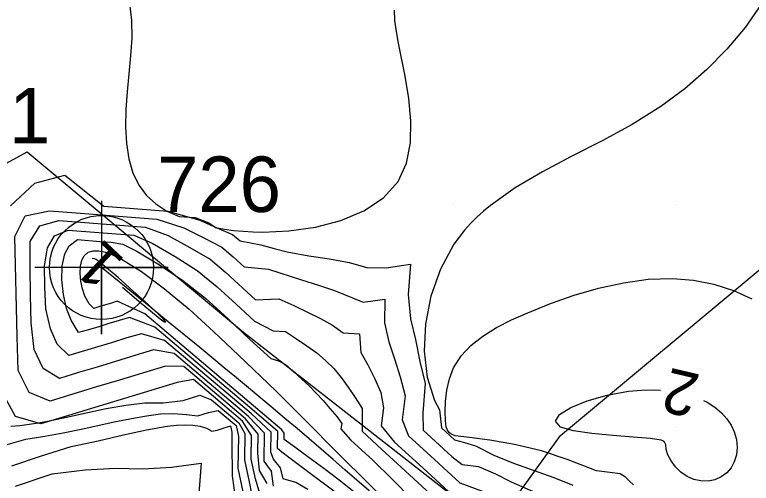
# Model space of a CAD drawing. Extents: x 2602990 to 2605851, y 618069 to 619180.
# Drawn here: x 2603770.24 to 2603803.4, y 618467.47 to 618488.57 of the extents above; entities that cross this region are included whole.
import ezdxf

# ---------------------------------------------------------------- set-up
doc = ezdxf.new("R2010")
doc.units = 0
for name, color, linetype in [('DTM Contours Major', 7, 'Continuous'), ('DTM Contours Minor', 7, 'Continuous'), ('DTM Contours Minor Text', 7, 'Continuous'), ('Exist DTM Breakline', 7, 'Continuous'), ('Exist DTM Breakline Cogo Number', 7, 'Continuous'), ('Exist DTM Breakline Cogo Point CELL', 7, 'Continuous'), ('Exist DTM Crownline', 7, 'Continuous'), ('Exist DTM QL2 LIDAR Elevation Point', 7, 'Continuous'), ('Exist Roads EOP', 7, 'Continuous'), ('PH Exist DTM Obscure Area', 7, 'Continuous')]:
    doc.layers.add(name, color=color, linetype=linetype)

# ---------------------------------------------------------------- blocks, each defined once
blk = doc.blocks.new('EXIST DTM BREAKLINE COGO POINT')
at = {"layer": 'Exist DTM Breakline Cogo Point CELL'}
blk.add_lwpolyline([(0, 0.06), (0, -0.06), (0, 0), (0.06, 0), (-0.06, 0)], dxfattribs=at)
blk.add_circle((0, 0), 0.04688, dxfattribs=at)

msp = doc.modelspace()

# ---------------------------------------------------------------- linework, layer by layer
at = {"layer": 'DTM Contours Major'}
for points in [[(2603775.404, 618489.088), (2603775.499, 618488.308), (2603775.508, 618487.514), (2603775.46, 618486.71), (2603775.302, 618485.098), (2603775.248, 618484.298), (2603775.234, 618483.519), (2603775.274, 618482.774), (2603775.38, 618482.076), (2603775.565, 618481.437), (2603775.841, 618480.871), (2603776.18, 618480.427), (2603776.597, 618480.047), (2603777.085, 618479.727), (2603777.648, 618479.485), (2603778.362, 618479.431), (2603778.977, 618479.196), (2603779.28, 618478.983), (2603779.682, 618478.912), (2603780.096, 618478.856), (2603780.522, 618478.814), (2603780.96, 618478.787), (2603781.409, 618478.778), (2603782.585, 618478.831), (2603783.775, 618479.005), (2603784.92, 618479.306), (2603785.961, 618479.743), (2603786.84, 618480.325), (2603787.499, 618481.06), (2603787.877, 618481.882), (2603788.055, 618482.805), (2603788.077, 618483.791), (2603787.986, 618484.801), (2603787.823, 618485.798), (2603787.516, 618487.294), (2603787.42, 618487.814), (2603787.358, 618488.304), (2603787.343, 618488.766)], [(2603803.833, 618489.018), (2603803.117, 618487.998), (2603802.304, 618487.022), (2603801.397, 618486.096), (2603800.402, 618485.232), (2603799.324, 618484.436), (2603798.03, 618483.631), (2603796.682, 618482.893), (2603795.325, 618482.191), (2603794.006, 618481.492), (2603792.768, 618480.767), (2603791.656, 618479.982), (2603791.339, 618479.718), (2603791.04, 618479.444), (2603790.757, 618479.159), (2603790.492, 618478.862), (2603790.245, 618478.552), (2603790.015, 618478.229), (2603789.403, 618477.112), (2603788.973, 618475.9), (2603788.729, 618474.649), (2603788.674, 618473.412), (2603788.811, 618472.244), (2603789.143, 618471.198), (2603789.359, 618470.776), (2603789.447, 618469.971), (2603790.034, 618469.429), (2603790.487, 618469.308), (2603790.991, 618469.16), (2603791.805, 618468.738), (2603792.688, 618468.38), (2603794.504, 618467.735), (2603795.362, 618467.386)], [(2603770.063, 618470.04), (2603770.476, 618470.077), (2603770.89, 618470.129), (2603771.305, 618470.192), (2603771.724, 618470.267), (2603772.148, 618470.35), (2603772.579, 618470.442), (2603773.458, 618470.637), (2603774.351, 618470.828), (2603775.238, 618470.987), (2603776.102, 618471.085), (2603776.923, 618471.096), (2603777.817, 618471.201), (2603778.581, 618471.43), (2603779.094, 618471.231), (2603780.323, 618470.19), (2603780.606, 618469.717), (2603780.59, 618468.522), (2603780.792, 618467.531), (2603781, 618466.458)]]:
    msp.add_lwpolyline(points, dxfattribs=at)
at = {"layer": 'DTM Contours Minor'}
for points in [[(2603770.047, 618479.968), (2603771.143, 618480.989), (2603772.49, 618481.337), (2603774.248, 618479.947), (2603777.14, 618479.724), (2603778.574, 618479.313), (2603779.337, 618478.968), (2603780.042, 618478.672), (2603780.389, 618478.39), (2603781.323, 618478.211), (2603781.921, 618478.038), (2603782.506, 618477.897), (2603783.478, 618477.716), (2603784.418, 618477.568), (2603785.3, 618477.407), (2603786.099, 618477.186), (2603786.962, 618477.177), (2603788.058, 618477.328), (2603787.948, 618475.963), (2603788.055, 618474.876), (2603788.28, 618473.941), (2603788.483, 618472.952), (2603788.711, 618471.962), (2603788.614, 618470.644), (2603788.629, 618469.86), (2603789.921, 618468.674), (2603790.384, 618468.309), (2603791.121, 618468.217), (2603791.877, 618467.895), (2603792.593, 618467.538), (2603794.056, 618466.884)], [(2603770.71, 618479.518), (2603771.807, 618479.735), (2603773.009, 618479.639), (2603776.635, 618479.364), (2603777.858, 618478.969), (2603778.748, 618478.515), (2603779.565, 618478.105), (2603780.082, 618477.662), (2603780.568, 618477.212), (2603781.666, 618477.105), (2603783.15, 618476.622), (2603783.917, 618476.391), (2603784.639, 618476.156), (2603785.934, 618475.62), (2603786.901, 618475.765), (2603786.887, 618474.688), (2603787.075, 618473.835), (2603787.341, 618473.072), (2603787.596, 618472.264), (2603787.813, 618471.411), (2603787.677, 618470.322), (2603787.974, 618469.604), (2603789.135, 618468.534), (2603790.279, 618467.486), (2603791.66, 618466.976)], [(2603781.602, 618467.463), (2603781.256, 618468.041), (2603781.181, 618468.826), (2603781.194, 618469.678), (2603780.635, 618470.371), (2603777.852, 618472.725), (2603777.025, 618472.748), (2603774.964, 618472.118), (2603773.926, 618471.808), (2603771.836, 618471.166), (2603770.899, 618471.556), (2603770.394, 618472.553), (2603770.347, 618474.081), (2603770.244, 618478.582), (2603770.71, 618479.518)], [(2603771.373, 618479.067), (2603772.23, 618479.303), (2603776.124, 618479.002), (2603777.143, 618478.625), (2603778.127, 618478.083), (2603779.039, 618477.56), (2603779.749, 618476.961), (2603781.081, 618475.731), (2603782.134, 618475.775), (2603782.8, 618475.474), (2603783.424, 618475.18), (2603784.009, 618474.891), (2603784.548, 618474.585), (2603785.033, 618474.242), (2603785.76, 618474.205), (2603785.823, 618473.355), (2603786.141, 618472.802), (2603786.433, 618472.196), (2603786.724, 618471.554), (2603786.846, 618470.868), (2603786.742, 618470.049), (2603787.343, 618469.321), (2603788.787, 618467.994), (2603790.179, 618466.723)], [(2603781.894, 618467.34), (2603781.794, 618468.017), (2603781.469, 618468.457), (2603781.489, 618469.728), (2603780.769, 618470.48), (2603777.42, 618473.314), (2603776.486, 618473.478), (2603775.644, 618473.226), (2603773.952, 618472.703), (2603773.106, 618472.452), (2603772.258, 618472.193), (2603771.525, 618472.641), (2603771.124, 618473.494), (2603770.989, 618474.694), (2603770.957, 618475.939), (2603770.932, 618477.17), (2603770.941, 618478.359), (2603771.373, 618479.067)], [(2603772.036, 618478.617), (2603772.651, 618478.87), (2603775.609, 618478.643), (2603776.427, 618478.28), (2603777.469, 618477.678), (2603778.46, 618477.051), (2603779.356, 618476.318), (2603780.205, 618475.537), (2603781.037, 618474.762), (2603781.878, 618474.34), (2603782.427, 618474.308), (2603782.928, 618473.977), (2603783.398, 618473.657), (2603783.835, 618473.336), (2603784.237, 618473.001), (2603784.604, 618472.64), (2603784.944, 618472.235), (2603785.259, 618471.795), (2603785.565, 618471.325), (2603785.875, 618470.829), (2603785.884, 618470.375), (2603785.877, 618469.808), (2603786.772, 618468.988), (2603787.63, 618468.196), (2603790.825, 618465.272)], [(2603783.433, 618467.187), (2603782.903, 618467.51), (2603782.331, 618467.67), (2603782.2, 618468.158), (2603781.895, 618468.554), (2603781.771, 618468.863), (2603781.784, 618469.767), (2603780.899, 618470.593), (2603776.987, 618473.904), (2603775.944, 618474.205), (2603775.292, 618474.011), (2603774.638, 618473.807), (2603773.986, 618473.616), (2603772.682, 618473.215), (2603772.152, 618473.727), (2603771.851, 618474.424), (2603771.64, 618475.324), (2603771.603, 618476.294), (2603771.583, 618477.253), (2603771.719, 618478.074), (2603772.036, 618478.617)], [(2603772.699, 618478.167), (2603773.067, 618478.44), (2603774.078, 618478.362), (2603774.584, 618478.323), (2603775.107, 618478.241), (2603775.712, 618477.936), (2603776.758, 618477.31), (2603777.802, 618476.592), (2603778.828, 618475.802), (2603779.844, 618474.866), (2603780.827, 618473.95), (2603781.764, 618473.084), (2603782.112, 618472.975), (2603782.425, 618472.81), (2603782.799, 618472.487), (2603783.154, 618472.169), (2603783.492, 618471.853), (2603783.812, 618471.531), (2603784.126, 618471.192), (2603784.43, 618470.841), (2603784.734, 618470.479), (2603784.961, 618470.165), (2603784.929, 618469.919), (2603785.351, 618469.431), (2603786.359, 618468.51), (2603787.248, 618467.637), (2603788.103, 618466.775)], [(2603785.305, 618466.59), (2603783.658, 618467.824), (2603782.584, 618468.634), (2603782.267, 618468.876), (2603782.065, 618469.037), (2603782.079, 618469.803), (2603781.018, 618470.715), (2603776.551, 618474.496), (2603775.402, 618474.939), (2603774.943, 618474.795), (2603774.484, 618474.662), (2603774.025, 618474.518), (2603773.568, 618474.38), (2603773.115, 618474.259), (2603772.779, 618474.812), (2603772.572, 618475.337), (2603772.432, 618475.964), (2603772.366, 618476.626), (2603772.383, 618477.258), (2603772.491, 618477.793), (2603772.699, 618478.167)], [(2603786.038, 618466.659), (2603784.841, 618467.605), (2603784.158, 618468.129), (2603783.499, 618468.621), (2603782.856, 618469.087), (2603782.365, 618469.439), (2603782.371, 618469.731), (2603782.273, 618469.874), (2603776.103, 618475.098), (2603774.857, 618475.67), (2603774.595, 618475.583), (2603774.332, 618475.503), (2603774.07, 618475.432), (2603773.808, 618475.345), (2603773.587, 618475.554), (2603773.405, 618475.897), (2603773.292, 618476.219), (2603773.218, 618476.567), (2603773.186, 618476.915), (2603773.197, 618477.24), (2603773.255, 618477.515), (2603773.362, 618477.717)], [(2603773.362, 618477.717), (2603773.545, 618477.87), (2603773.77, 618477.942), (2603774.031, 618477.942), (2603774.326, 618477.878), (2603774.649, 618477.759), (2603774.996, 618477.591), (2603775.948, 618477.005), (2603776.99, 618476.224), (2603778.088, 618475.302), (2603779.209, 618474.291), (2603780.319, 618473.244), (2603781.99, 618471.624), (2603783.149, 618470.478), (2603784.938, 618468.672), (2603786.043, 618467.574), (2603787.202, 618466.439), (2603789.501, 618464.216), (2603791.859, 618461.943), (2603792.652, 618461.163), (2603792.903, 618460.901), (2603792.925, 618460.866), (2603792.872, 618460.902), (2603792.586, 618461.141)], [(2603776.985, 618474.74), (2603777.041, 618474.742), (2603776.757, 618475.035), (2603776.235, 618475.527), (2603775.58, 618476.122), (2603774.894, 618476.727), (2603774.28, 618477.247), (2603773.909, 618477.542), (2603773.84, 618477.581), (2603773.723, 618477.589)], [(2603789.659, 618469.988), (2603789.628, 618470.291), (2603789.615, 618470.691), (2603789.633, 618471.157), (2603789.695, 618471.662), (2603789.813, 618472.174), (2603790, 618472.665), (2603790.335, 618473.204), (2603790.777, 618473.678), (2603791.312, 618474.098), (2603791.927, 618474.476), (2603792.605, 618474.823), (2603793.334, 618475.148), (2603794.356, 618475.56), (2603795.424, 618475.936), (2603796.523, 618476.256), (2603797.639, 618476.501), (2603798.754, 618476.652), (2603799.854, 618476.689), (2603800.802, 618476.613), (2603801.719, 618476.434), (2603802.597, 618476.156), (2603803.428, 618475.78)], [(2603775.092, 618476.302), (2603775.195, 618476.212), (2603775.844, 618475.658), (2603776.443, 618475.156), (2603776.866, 618474.814), (2603776.985, 618474.74)], [(2603781.299, 618466.905), (2603781.084, 618467.672), (2603780.884, 618468.549), (2603780.898, 618469.613), (2603780.498, 618470.264), (2603778.284, 618472.138), (2603777.558, 618472.013), (2603772.661, 618470.527), (2603771.416, 618470.144), (2603770.272, 618470.471), (2603769.659, 618471.606)], [(2603799.34, 618469.412), (2603798.856, 618469.485), (2603798.085, 618469.55), (2603797.162, 618469.62), (2603796.221, 618469.709), (2603795.394, 618469.831), (2603794.816, 618470), (2603794.584, 618470.259), (2603794.763, 618470.564), (2603795.269, 618470.884), (2603796.013, 618471.187), (2603796.908, 618471.439), (2603797.869, 618471.609), (2603798.451, 618471.661), (2603799.019, 618471.67), (2603799.311, 618471.654)], [(2603801.244, 618471.197), (2603801.407, 618471.12), (2603801.757, 618470.898), (2603802.054, 618470.647), (2603802.3, 618470.375), (2603802.494, 618470.086), (2603802.634, 618469.785), (2603802.73, 618469.434), (2603802.759, 618469.086), (2603802.726, 618468.751), (2603802.634, 618468.441), (2603802.489, 618468.165), (2603802.293, 618467.934), (2603802.044, 618467.752), (2603801.759, 618467.63), (2603801.45, 618467.57), (2603801.131, 618467.573), (2603800.814, 618467.639), (2603800.512, 618467.769), (2603800.231, 618467.968), (2603799.987, 618468.213), (2603799.789, 618468.481), (2603799.644, 618468.75), (2603799.561, 618468.996), (2603799.547, 618469.198), (2603799.512, 618469.285), (2603799.49, 618469.321), (2603799.458, 618469.354), (2603799.41, 618469.384), (2603799.34, 618469.412)], [(2603769.894, 618469.221), (2603770.739, 618469.45), (2603771.59, 618469.592), (2603772.424, 618469.739), (2603773.236, 618469.904), (2603774.788, 618470.244), (2603775.495, 618470.392), (2603776.171, 618470.512), (2603776.81, 618470.59), (2603777.407, 618470.613), (2603777.957, 618470.566), (2603778.49, 618470.504), (2603778.958, 618470.651), (2603779.403, 618470.747), (2603780.204, 618470.067), (2603780.311, 618469.568), (2603780.291, 618468.143), (2603780.508, 618467.079)], [(2603770.104, 618468.26), (2603771.448, 618468.706), (2603772.778, 618469.13), (2603773.997, 618469.386), (2603775.137, 618469.643), (2603776.179, 618469.87), (2603777.106, 618470.034), (2603777.527, 618470.083), (2603777.914, 618470.104), (2603778.266, 618470.091), (2603778.585, 618470.041), (2603778.871, 618469.949), (2603779.122, 618469.811), (2603779.354, 618469.864), (2603779.575, 618469.939), (2603779.955, 618470.054), (2603780.019, 618469.774), (2603780.011, 618469.269), (2603780.036, 618467.804), (2603780.174, 618466.718)], [(2603798.09, 618467.394), (2603797.91, 618467.566), (2603797.741, 618467.746), (2603797.499, 618467.886), (2603797.029, 618467.954), (2603796.424, 618468.025), (2603795.153, 618468.523), (2603793.95, 618468.928), (2603792.746, 618469.217), (2603791.635, 618469.412), (2603790.712, 618469.536), (2603790.071, 618469.61), (2603789.963, 618469.651), (2603789.876, 618469.694), (2603789.806, 618469.745), (2603789.749, 618469.808), (2603789.701, 618469.887), (2603789.659, 618469.988)], [(2603770.279, 618467.341), (2603771.932, 618467.889), (2603773.414, 618468.081), (2603774.778, 618468.156), (2603776.008, 618468.121), (2603777.295, 618468.197), (2603778.637, 618468.378), (2603778.52, 618466.813)]]:
    msp.add_lwpolyline(points, dxfattribs=at)
at = {"layer": 'Exist DTM Breakline'}
for points in [[(2603647.352, 618520.802), (2603704.337, 618541.966), (2603758.983, 618562.663), (2603811.118, 618582.434), (2603865.604, 618602.567), (2603913.966, 618621.231), (2603963.574, 618640.143), (2603974.725, 618636.355), (2603978.77, 618630.138), (2603971.844, 618627.992), (2603956.88, 618621.982), (2603923.969, 618609.772), (2603877.426, 618591.796), (2603827.273, 618571.857), (2603776.875, 618552.809), (2603720.479, 618530.104), (2603675.109, 618514.176), (2603657.355, 618505.354), (2603640.368, 618498.804), (2603619.191, 618491.366), (2603591.676, 618480.386)], [(2603855.563, 618358.479), (2603862.541, 618379.668), (2603863.479, 618393.143), (2603859.324, 618404.705), (2603850.242, 618413.937), (2603817.732, 618430.625), (2603801.671, 618450.879), (2603791.4, 618462.329), (2603774.148, 618477.183)]]:
    msp.add_spline(points, degree=3, dxfattribs=at)
at = {"layer": 'Exist DTM Crownline'}
msp.add_spline([(2603233.488, 618380.754), (2603285.185, 618400.095), (2603335.457, 618418.629), (2603390.812, 618439.069), (2603440.087, 618457.325), (2603493.996, 618477.231), (2603542.655, 618495.301), (2603600.808, 618516.867), (2603653.659, 618536.362), (2603706.222, 618555.742), (2603764.811, 618577.593), (2603823.52, 618599.847), (2603878.564, 618620.56), (2603937.951, 618643.078), (2603997.369, 618665.789), (2604036.209, 618680.665), (2604055.311, 618688.017)], degree=3, dxfattribs=at)
at = {"layer": 'Exist DTM QL2 LIDAR Elevation Point'}
for p, q in [((2603780, 618480), (2603780, 618480)), ((2603790, 618480), (2603790, 618480)), ((2603800, 618480), (2603800, 618480)), ((2603780, 618470), (2603780, 618470)), ((2603790, 618470), (2603790, 618470)), ((2603800, 618470), (2603800, 618470))]:
    msp.add_line(p, q, dxfattribs=at)
at = {"layer": 'Exist Roads EOP'}
for points in [[(2603230.17, 618389.98), (2603282.929, 618409.597), (2603332.773, 618427.868), (2603388.167, 618448.413), (2603437.203, 618466.721), (2603490.778, 618486.527), (2603539.039, 618504.558), (2603597.451, 618526.156), (2603651.053, 618545.972), (2603705.208, 618566.084), (2603762.02, 618587.183), (2603820.334, 618609.162), (2603876.341, 618629.99), (2603934.909, 618652.28), (2603996.409, 618675.568), (2604033.216, 618689.957), (2604052.01, 618697.199)], [(2604034.633, 618668.486), (2603984.89, 618650.123), (2603936.767, 618631.654), (2603888.195, 618613.335), (2603837.766, 618594.258), (2603782.918, 618573.705), (2603731.939, 618554.39), (2603671.126, 618532.171), (2603621.822, 618514.106), (2603561.545, 618491.877), (2603506.421, 618471.293), (2603452.163, 618451.33), (2603398.364, 618431.316), (2603341.431, 618410.355), (2603281.65, 618388.199), (2603223.033, 618366.475), (2603185.717, 618352.612)]]:
    msp.add_spline(points, degree=3, dxfattribs=at)
at = {"layer": 'PH Exist DTM Obscure Area'}
msp.add_lwpolyline([(2603639.986, 618365.924), (2603649.9, 618372.856), (2603656.416, 618378.808), (2603664.874, 618389.72), (2603678.123, 618403.156), (2603697.233, 618418.186), (2603709.61, 618425.616), (2603718.725, 618440.768), (2603718.655, 618446.88), (2603719.02, 618456.172), (2603729.794, 618459.821), (2603739.433, 618459.931), (2603747.169, 618461.9), (2603753.441, 618468.673), (2603758.3, 618475.547), (2603770.802, 618482.39), (2603780.534, 618474.271), (2603791.803, 618465.465), (2603794.812, 618469.614), (2603804.245, 618477.48), (2603824.756, 618483.004), (2603837.288, 618487.144)], dxfattribs=at)

# ---------------------------------------------------------------- block references
at = {"layer": 'Exist DTM Breakline Cogo Point CELL', "xscale": 50, "yscale": 50}
msp.add_blockref('EXIST DTM BREAKLINE COGO POINT', (2603774.148, 618477.183), dxfattribs=at)

# ---------------------------------------------------------------- texts
at = {"layer": 'DTM Contours Minor Text'}
for s, rotation, p in [('1', 136.7796, (2603775.26, 618477.482)), ('2', 166.7039, (2603801.167, 618472.341))]:
    msp.add_text(s, height=2, rotation=rotation, dxfattribs=at).set_placement(p)
at = {"layer": 'Exist DTM Breakline Cogo Number'}
for s, p in [('691', (2603766.267, 618482.772)), ('726', (2603776.648, 618479.683))]:
    msp.add_text(s, height=2.5, dxfattribs=at).set_placement(p)

doc.saveas('drawing.dxf')
